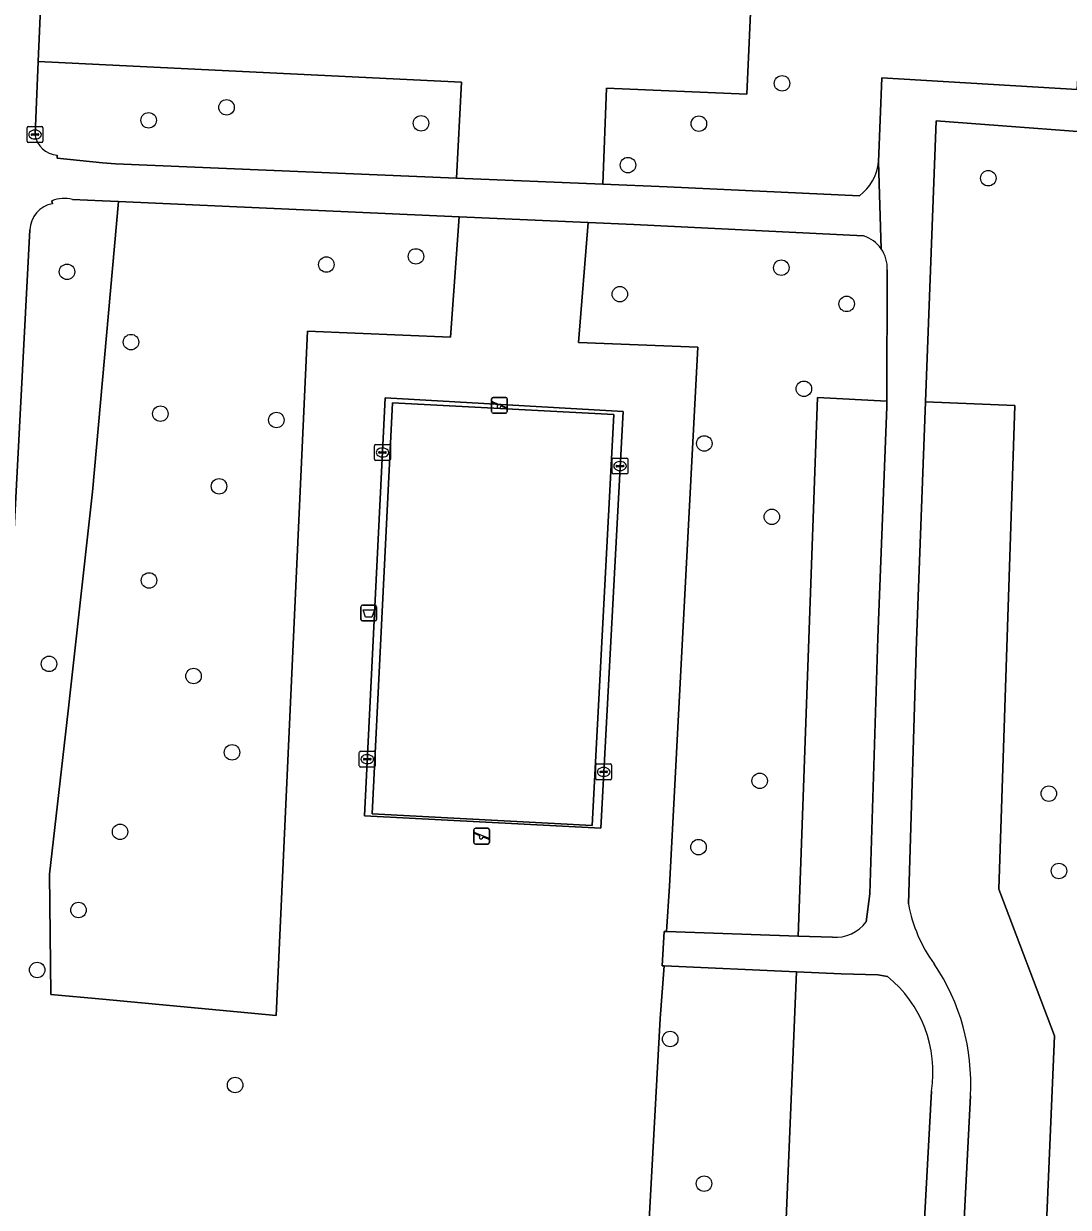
# Model space of a CAD drawing. Extents: x 160732 to 162107, y 387428 to 388479.
# Drawn here: x 160995 to 161061, y 387529.7 to 387604.5 of the extents above; entities that cross this region are included whole.
import ezdxf

# ---------------------------------------------------------------- set-up
doc = ezdxf.new("R2010")
doc.units = 0
for name, color, linetype in [('IMGEO_Afvalbak', 7, 'Continuous'), ('IMGEO_Boom', 7, 'Continuous'), ('IMGEO_Groenvoorziening', 7, 'Continuous'), ('IMGEO_Kolk', 7, 'Continuous'), ('IMGEO_Loofbos', 7, 'Continuous'), ('IMGEO_Speelvoorziening', 7, 'Continuous'), ('IMGEO_Terreindeel_gesloten', 7, 'Continuous'), ('IMGEO_Voetpad_gesloten', 7, 'Continuous'), ('IMGEO_Voetpad_open', 7, 'Continuous')]:
    doc.layers.add(name, color=color, linetype=linetype)

msp = doc.modelspace()

# ---------------------------------------------------------------- linework, layer by layer
at = {"layer": 'IMGEO_Afvalbak'}
for p, q in [((161016.326, 387566.831), (161016.326, 387567.631)), ((161016.326, 387567.631), (161016.326, 387566.831)), ((161016.426, 387567.731), (161017.216, 387567.731)), ((161017.216, 387567.731), (161016.426, 387567.731)), ((161017.316, 387567.631), (161017.316, 387566.831)), ((161017.316, 387566.831), (161017.316, 387567.631)), ((161017.216, 387566.731), (161016.426, 387566.731)), ((161016.426, 387566.731), (161017.216, 387566.731))]:
    msp.add_line(p, q, dxfattribs=at)
msp.add_lwpolyline([(161016.469, 387567.445), (161017.173, 387567.445), (161017.024, 387566.975), (161016.618, 387566.975), (161016.469, 387567.445)], dxfattribs=at)
for centre, start, end in [((161016.426, 387567.631), 90, 180), ((161016.426, 387567.631), 90, 180), ((161017.216, 387567.631), 0, 90), ((161017.216, 387567.631), 360, 90), ((161016.426, 387566.831), 180, 270), ((161016.426, 387566.831), 180, 270), ((161017.216, 387566.831), 270, 0), ((161017.216, 387566.831), 270, 0)]:
    msp.add_arc(centre, 0.1, start, end, dxfattribs=at)
at = {"layer": 'IMGEO_Boom'}
for centre in [(161042.933, 387600.702), (161007.837, 387599.184), (161002.914, 387598.368), (161020.125, 387598.177), (161037.678, 387598.154), (161033.196, 387595.537), (161055.961, 387594.706), (161019.804, 387589.767), (160997.759, 387588.795), (161014.142, 387589.251), (161042.886, 387589.053), (161032.683, 387587.38), (161047.014, 387586.766), (161001.799, 387584.352), (161044.313, 387581.403), (161003.653, 387579.828), (161010.984, 387579.427), (161038.02, 387577.949), (161007.362, 387575.24), (161042.288, 387573.313), (161002.938, 387569.295), (160996.62, 387564.02), (161005.753, 387563.253), (161008.181, 387558.429), (161041.519, 387556.632), (161059.787, 387555.825), (161001.109, 387553.408), (161037.656, 387552.443), (161060.425, 387550.939), (160998.484, 387548.469), (160995.873, 387544.684), (161035.866, 387540.318), (161008.376, 387537.409), (161038.004, 387531.183)]:
    msp.add_circle(centre, 0.489, dxfattribs=at)
at = {"layer": 'IMGEO_Groenvoorziening'}
for points in [[(161043.689, 387666.191), (161034.995, 387666.579), (161031.782, 387610.693), (161007.822, 387612.071), (161011.02, 387667.65), (161003.99, 387667.964), (161000.093, 387668.138), (161000, 387668.061), (160998.987, 387667.222), (160998.767, 387662.847), (160997.829, 387642.913), (160996.66, 387618.433), (160995.938, 387602.089), (161001.071, 387601.838), (161022.674, 387600.784), (161022.367, 387594.713), (161031.611, 387594.329), (161031.846, 387600.393), (161040.71, 387600.009)], [(161012.944, 387585.04), (161021.995, 387584.669), (161022.542, 387592.274), (161001.012, 387593.236), (160999.377, 387574.883), (160997.824, 387561.065), (160996.66, 387550.74), (160996.739, 387543.138), (161000, 387542.833), (161010.965, 387541.807)], [(161017.858, 387580.827), (161032.884, 387579.959), (161031.473, 387553.647), (161016.547, 387554.427)], [(161050.367, 387500.319), (161042.022, 387500.725), (161043.836, 387544.563), (161035.474, 387544.941), (161035.238, 387541.62), (161033.488, 387509.603), (161006.416, 387510.726), (161005.966, 387502.531), (161005.092, 387500), (161003.78, 387495.769), (161004.213, 387492.732), (161033.032, 387491.6), (161049.493, 387490.954), (161049.856, 387490.938), (161050.349, 387500)]]:
    msp.add_lwpolyline(points, close=True, dxfattribs=at)
for points in [[(160997.134, 387596.174), (160997.127, 387595.981), (161000, 387595.69), (161000.819, 387595.607), (161022.367, 387594.713), (161022.674, 387600.784), (161001.071, 387601.838), (160995.938, 387602.089), (160995.734, 387597.468)], [(161062.574, 387581.461), (161065.553, 387581.331), (161066.088, 387597.32), (161052.673, 387598.338), (161051.995, 387580.571), (161057.641, 387580.351), (161056.619, 387549.786), (161060.139, 387540.51), (161058.424, 387500), (161052.967, 387500.177), (161052.958, 387500), (161052.49, 387490.824), (161052.92, 387490.805), (161068.496, 387490.143), (161086.862, 387489.194), (161101.855, 387488.631)], [(161035.238, 387541.62), (161035.474, 387544.941), (161035.353, 387544.946), (161035.479, 387547.115), (161035.628, 387547.11), (161035.831, 387549.978), (161037.603, 387584.03), (161030.077, 387584.338), (161030.686, 387591.91), (161022.542, 387592.274), (161021.995, 387584.669), (161012.944, 387585.04), (161010.965, 387541.807), (161000, 387542.833), (160996.739, 387543.138), (160996.66, 387550.74), (160997.824, 387561.065), (160999.377, 387574.883), (161001.012, 387593.236), (161000, 387593.281), (160998.094, 387593.366)], [(160996.8, 387593.287), (160996.845, 387593.096)], [(161048.085, 387591.06), (161033.573, 387591.781), (161030.686, 387591.91), (161030.077, 387584.338), (161037.603, 387584.03), (161035.831, 387549.978), (161035.628, 387547.11), (161043.954, 387546.824), (161045.178, 387580.862)], [(160995.41, 387591.44), (160994.301, 387570.101), (160993.495, 387553.938), (160992.944, 387545.782), (160992.606, 387543.525)], [(161045.178, 387580.862), (161049.557, 387580.625), (161049.579, 387588.929)], [(161048.25, 387547.725), (161048.47, 387549.502), (161048.983, 387565.677), (161049.556, 387580.273), (161049.557, 387580.625), (161045.178, 387580.862), (161043.954, 387546.824), (161046.128, 387546.749)], [(161054.832, 387536.725), (161052.967, 387500.177), (161058.424, 387500), (161060.139, 387540.51), (161056.619, 387549.786), (161057.641, 387580.351), (161051.995, 387580.571), (161051.419, 387565.473), (161050.92, 387548.85)], [(161049.585, 387544.276), (161048.98, 387544.374), (161046.66, 387544.435), (161043.836, 387544.563), (161042.022, 387500.725), (161050.367, 387500.319), (161052.365, 387537.014)], [(160987.635, 387522.114), (160985.667, 387515.37), (160985.402, 387514.183), (160985.204, 387514.266), (160984.183, 387509.448), (160982.727, 387501.098), (160982.573, 387500), (160981.676, 387493.606), (161000, 387492.895), (161004.213, 387492.732), (161003.78, 387495.769), (161005.092, 387500), (161005.966, 387502.531), (161006.416, 387510.726), (161033.488, 387509.603), (161035.238, 387541.62)]]:
    msp.add_lwpolyline(points, dxfattribs=at)
for centre, radius, start, end in [((160997.233, 387597.685), 1.515, 188.25238, 266.2541), ((160997.152, 387591.38), 1.743, 100.14433, 178.03481), ((160997.575, 387591.229), 2.199, 76.35366, 110.6336), ((161047.451, 387589.03), 2.127, 34.93462, 72.64286), ((161047.436, 387589.019), 2.145, 357.59455, 34.94921), ((161059.872, 387550.458), 9.095, 190.18117, 216.33301), ((161046.312, 387549.145), 2.403, 265.61853, 323.78098), ((161041.319, 387537.507), 13.536, 356.69008, 33.96536), ((161044.71, 387538.247), 7.754, 350.85335, 51.04181)]:
    msp.add_arc(centre, radius, start, end, dxfattribs=at)
at = {"layer": 'IMGEO_Kolk'}
for p, q in [((160995.234, 387597.041), (160995.234, 387597.893)), ((160995.309, 387597.967), (160996.161, 387597.967)), ((160995.536, 387597.51), (160995.934, 387597.51)), ((160995.722, 387597.747), (160995.747, 387597.747)), ((160996.235, 387597.893), (160996.235, 387597.041)), ((160996.161, 387596.967), (160995.309, 387596.967)), ((160995.493, 387597.461), (160995.493, 387597.473)), ((160995.931, 387597.424), (160995.533, 387597.424)), ((160995.745, 387597.187), (160995.72, 387597.187)), ((160995.977, 387597.473), (160995.977, 387597.461)), ((161017.187, 387576.951), (161017.187, 387577.803)), ((161017.262, 387577.877), (161018.114, 387577.877)), ((161017.446, 387577.371), (161017.446, 387577.383)), ((161017.884, 387577.334), (161017.486, 387577.334)), ((161017.489, 387577.42), (161017.887, 387577.42)), ((161017.675, 387577.657), (161017.7, 387577.657)), ((161017.93, 387577.383), (161017.93, 387577.371)), ((161018.188, 387577.803), (161018.188, 387576.951)), ((161018.114, 387576.877), (161017.262, 387576.877)), ((161017.698, 387577.097), (161017.673, 387577.097)), ((161032.198, 387576.094), (161032.198, 387576.946)), ((161032.273, 387577.02), (161033.125, 387577.02)), ((161032.5, 387576.563), (161032.898, 387576.563)), ((161032.686, 387576.8), (161032.711, 387576.8)), ((161033.199, 387576.946), (161033.199, 387576.094)), ((161033.125, 387576.02), (161032.273, 387576.02)), ((161032.457, 387576.514), (161032.457, 387576.526)), ((161032.895, 387576.477), (161032.497, 387576.477)), ((161032.709, 387576.24), (161032.684, 387576.24)), ((161032.941, 387576.526), (161032.941, 387576.514)), ((161016.225, 387557.575), (161016.225, 387558.427)), ((161016.3, 387558.501), (161017.152, 387558.501)), ((161016.484, 387557.995), (161016.484, 387558.007)), ((161016.922, 387557.958), (161016.524, 387557.958)), ((161016.527, 387558.044), (161016.925, 387558.044)), ((161016.713, 387558.281), (161016.738, 387558.281)), ((161016.968, 387558.007), (161016.968, 387557.995)), ((161017.226, 387558.427), (161017.226, 387557.575)), ((161017.152, 387557.501), (161016.3, 387557.501)), ((161016.736, 387557.721), (161016.711, 387557.721)), ((161031.162, 387556.771), (161031.162, 387557.623)), ((161031.237, 387557.697), (161032.089, 387557.697)), ((161031.421, 387557.191), (161031.421, 387557.203)), ((161031.859, 387557.154), (161031.461, 387557.154)), ((161031.464, 387557.24), (161031.862, 387557.24)), ((161031.65, 387557.477), (161031.675, 387557.477)), ((161031.905, 387557.203), (161031.905, 387557.191)), ((161032.163, 387557.623), (161032.163, 387556.771)), ((161032.089, 387556.697), (161031.237, 387556.697)), ((161031.673, 387556.917), (161031.648, 387556.917))]:
    msp.add_line(p, q, dxfattribs=at)
for points in [[(160995.234, 387597.041), (160995.234, 387597.893)], [(160995.309, 387597.967), (160996.161, 387597.967)], [(160996.235, 387597.893), (160996.235, 387597.041)], [(160996.161, 387596.967), (160995.309, 387596.967)], [(161017.187, 387576.951), (161017.187, 387577.803)], [(161017.262, 387577.877), (161018.114, 387577.877)], [(161018.188, 387577.803), (161018.188, 387576.951)], [(161018.114, 387576.877), (161017.262, 387576.877)], [(161032.198, 387576.094), (161032.198, 387576.946)], [(161032.273, 387577.02), (161033.125, 387577.02)], [(161033.199, 387576.946), (161033.199, 387576.094)], [(161033.125, 387576.02), (161032.273, 387576.02)], [(161016.225, 387557.575), (161016.225, 387558.427)], [(161016.3, 387558.501), (161017.152, 387558.501)], [(161017.226, 387558.427), (161017.226, 387557.575)], [(161017.152, 387557.501), (161016.3, 387557.501)], [(161031.162, 387556.771), (161031.162, 387557.623)], [(161031.237, 387557.697), (161032.089, 387557.697)], [(161032.163, 387557.623), (161032.163, 387556.771)], [(161032.089, 387556.697), (161031.237, 387556.697)]]:
    msp.add_lwpolyline(points, dxfattribs=at)
for centre, radius, start, end in [((160995.311, 387597.891), 0.0765, 91.55205, 178.44795), ((160995.311, 387597.891), 0.0765, 91.55205, 178.44795), ((160995.533, 387597.47), 0.0403, 85.87752, 175.75265), ((160995.938, 387597.472), 0.0386, 1.73085, 96.63898), ((160996.159, 387597.891), 0.0765, 1.55205, 88.44795), ((160996.159, 387597.891), 0.0765, 1.55205, 88.44795), ((160995.311, 387597.043), 0.0765, 181.55205, 268.44795), ((160995.311, 387597.043), 0.0765, 181.55205, 268.44795), ((160995.53, 387597.46), 0.0366, 178.93798, 274.71019), ((160995.934, 387597.467), 0.043, 264.86636, 352.45326), ((160996.159, 387597.043), 0.0765, 271.55205, 358.44795), ((160996.159, 387597.043), 0.0765, 271.55205, 358.44795), ((161017.264, 387577.801), 0.0765, 91.55205, 178.44795), ((161017.264, 387577.801), 0.0765, 91.55205, 178.44795), ((161017.486, 387577.38), 0.0403, 85.87752, 175.75265), ((161017.483, 387577.37), 0.0366, 178.93798, 274.71019), ((161017.887, 387577.377), 0.043, 264.86636, 352.45326), ((161017.891, 387577.382), 0.0386, 1.73085, 96.63898), ((161018.112, 387577.801), 0.0765, 1.55205, 88.44795), ((161018.112, 387577.801), 0.0765, 1.55205, 88.44795), ((161017.264, 387576.953), 0.0765, 181.55205, 268.44795), ((161017.264, 387576.953), 0.0765, 181.55205, 268.44795), ((161018.112, 387576.953), 0.0765, 271.55205, 358.44795), ((161018.112, 387576.953), 0.0765, 271.55205, 358.44795), ((161032.275, 387576.944), 0.0765, 91.55205, 178.44795), ((161032.275, 387576.944), 0.0765, 91.55205, 178.44795), ((161032.497, 387576.523), 0.0403, 85.87752, 175.75265), ((161032.902, 387576.525), 0.0386, 1.73085, 96.63898), ((161033.123, 387576.944), 0.0765, 1.55205, 88.44795), ((161033.123, 387576.944), 0.0765, 1.55205, 88.44795), ((161032.275, 387576.096), 0.0765, 181.55205, 268.44795), ((161032.275, 387576.096), 0.0765, 181.55205, 268.44795), ((161032.494, 387576.513), 0.0366, 178.93798, 274.71019), ((161032.898, 387576.52), 0.043, 264.86636, 352.45326), ((161033.123, 387576.096), 0.0765, 271.55205, 358.44795), ((161033.123, 387576.096), 0.0765, 271.55205, 358.44795), ((161016.302, 387558.425), 0.0765, 91.55205, 178.44795), ((161016.302, 387558.425), 0.0765, 91.55205, 178.44795), ((161016.524, 387558.004), 0.0403, 85.87752, 175.75265), ((161016.521, 387557.994), 0.0366, 178.93798, 274.71019), ((161016.925, 387558.001), 0.043, 264.86636, 352.45326), ((161016.929, 387558.006), 0.0386, 1.73085, 96.63898), ((161017.15, 387558.425), 0.0765, 1.55205, 88.44795), ((161017.15, 387558.425), 0.0765, 1.55205, 88.44795), ((161016.302, 387557.577), 0.0765, 181.55205, 268.44795), ((161016.302, 387557.577), 0.0765, 181.55205, 268.44795), ((161017.15, 387557.577), 0.0765, 271.55205, 358.44795), ((161017.15, 387557.577), 0.0765, 271.55205, 358.44795), ((161031.239, 387557.621), 0.0765, 91.55205, 178.44795), ((161031.239, 387557.621), 0.0765, 91.55205, 178.44795), ((161031.461, 387557.2), 0.0403, 85.87752, 175.75265), ((161031.458, 387557.19), 0.0366, 178.93798, 274.71019), ((161031.862, 387557.197), 0.043, 264.86636, 352.45326), ((161031.866, 387557.202), 0.0386, 1.73085, 96.63898), ((161032.087, 387557.621), 0.0765, 1.55205, 88.44795), ((161032.087, 387557.621), 0.0765, 1.55205, 88.44795), ((161031.239, 387556.773), 0.0765, 181.55205, 268.44795), ((161031.239, 387556.773), 0.0765, 181.55205, 268.44795), ((161032.087, 387556.773), 0.0765, 271.55205, 358.44795), ((161032.087, 387556.773), 0.0765, 271.55205, 358.44795)]:
    msp.add_arc(centre, radius, start, end, dxfattribs=at)
for centre, major_axis, ratio, start_param, end_param in [((160995.721, 387597.467), (-0.387, 0.002), 0.722429, 4.712389, 7.853982), ((160995.746, 387597.467), (-0.39, 0.002), 0.717154, 1.570796, 4.712389), ((161017.674, 387577.377), (-0.387, 0.002), 0.722429, 4.712389, 7.853982), ((161017.699, 387577.377), (-0.39, 0.002), 0.717154, 1.570796, 4.712389), ((161032.685, 387576.52), (-0.387, 0.002), 0.722429, 4.712389, 7.853982), ((161032.71, 387576.52), (-0.39, 0.002), 0.717154, 1.570796, 4.712389), ((161016.712, 387558.001), (-0.387, 0.002), 0.722429, 4.712389, 7.853982), ((161016.737, 387558.001), (-0.39, 0.002), 0.717154, 1.570796, 4.712389), ((161031.649, 387557.197), (-0.387, 0.002), 0.722429, 4.712389, 7.853982), ((161031.674, 387557.197), (-0.39, 0.002), 0.717154, 1.570796, 4.712389)]:
    msp.add_ellipse(centre, major_axis=major_axis, ratio=ratio, start_param=start_param, end_param=end_param, dxfattribs=at)
at = {"layer": 'IMGEO_Loofbos'}
for points in [[(161031.29, 387696.746), (161023.759, 387693.539), (161013.524, 387679.268), (161000.093, 387668.138), (161003.99, 387667.964), (161011.02, 387667.65), (161011.031, 387667.84), (161026.073, 387666.978), (161034.995, 387666.579), (161043.689, 387666.191), (161040.71, 387600.009), (161031.846, 387600.393), (161031.611, 387594.329), (161035.664, 387594.161), (161047.816, 387593.604)], [(161049.031, 387595.743), (161049.233, 387601.041), (161061.574, 387600.31), (161064.492, 387649.589), (161066.023, 387688.174)]]:
    msp.add_lwpolyline(points, dxfattribs=at)
msp.add_arc((161046.033, 387596.031), 3.011, 306.29536, 354.50955, dxfattribs=at)
at = {"layer": 'IMGEO_Speelvoorziening'}
for p, q in [((161024.583, 387579.959), (161024.583, 387580.759)), ((161024.583, 387580.759), (161024.583, 387579.959)), ((161024.966, 387580.387), (161024.627, 387580.524)), ((161024.652, 387580.584), (161025.528, 387580.231)), ((161024.683, 387580.859), (161025.473, 387580.859)), ((161025.473, 387580.859), (161024.683, 387580.859)), ((161025.504, 387580.171), (161025.164, 387580.308)), ((161025.573, 387580.759), (161025.573, 387579.959)), ((161025.573, 387579.959), (161025.573, 387580.759)), ((161025.473, 387579.859), (161024.683, 387579.859)), ((161024.683, 387579.859), (161025.473, 387579.859)), ((161023.455, 387552.734), (161023.455, 387553.534)), ((161023.455, 387553.534), (161023.455, 387552.734)), ((161023.524, 387553.359), (161024.4, 387553.006)), ((161023.555, 387553.634), (161024.345, 387553.634)), ((161024.345, 387553.634), (161023.555, 387553.634)), ((161024.445, 387553.534), (161024.445, 387552.734)), ((161024.445, 387552.734), (161024.445, 387553.534)), ((161023.838, 387553.162), (161023.499, 387553.299)), ((161024.345, 387552.634), (161023.555, 387552.634)), ((161023.555, 387552.634), (161024.345, 387552.634)), ((161024.376, 387552.946), (161024.036, 387553.083))]:
    msp.add_line(p, q, dxfattribs=at)
for centre, radius, start, end in [((161024.683, 387580.759), 0.1, 90, 180), ((161024.683, 387580.759), 0.1, 90, 180), ((161024.64, 387580.554), 0.0327, 68.07798, 248.07798), ((161025.045, 387580.297), 0.12, 130.99278, 5.16318), ((161025.473, 387580.759), 0.1, 0, 90), ((161025.473, 387580.759), 0.1, 360, 90), ((161024.683, 387579.959), 0.1, 180, 270), ((161024.683, 387579.959), 0.1, 180, 270), ((161025.473, 387579.959), 0.1, 270, 0), ((161025.473, 387579.959), 0.1, 270, 0), ((161025.516, 387580.201), 0.0327, 248.07798, 68.07798), ((161023.555, 387553.534), 0.1, 90, 180), ((161023.555, 387553.534), 0.1, 90, 180), ((161023.512, 387553.329), 0.0327, 68.07798, 248.07798), ((161024.345, 387553.534), 0.1, 0, 90), ((161024.345, 387553.534), 0.1, 360, 90), ((161023.555, 387552.734), 0.1, 180, 270), ((161023.555, 387552.734), 0.1, 180, 270), ((161023.917, 387553.072), 0.12, 130.99278, 5.16318), ((161024.345, 387552.734), 0.1, 270, 0), ((161024.345, 387552.734), 0.1, 270, 0), ((161024.388, 387552.976), 0.0327, 248.07798, 68.07798)]:
    msp.add_arc(centre, radius, start, end, dxfattribs=at)
at = {"layer": 'IMGEO_Terreindeel_gesloten'}
msp.add_lwpolyline([(161030.927, 387553.813), (161032.305, 387579.782), (161018.317, 387580.512), (161017.041, 387554.557)], close=True, dxfattribs=at)
at = {"layer": 'IMGEO_Voetpad_gesloten'}
for points in [[(160995.734, 387597.468), (160995.938, 387602.089), (160996.66, 387618.433), (160997.829, 387642.913), (160998.767, 387662.847), (160998.987, 387667.222), (160999.1, 387669.467), (160999.095, 387670.398)], [(161052.673, 387598.338), (161066.088, 387597.32), (161066.224, 387600.035), (161061.574, 387600.31), (161049.233, 387601.041), (161049.031, 387595.743), (161049.194, 387590.248)], [(161050.92, 387548.85), (161051.419, 387565.473), (161051.995, 387580.571), (161052.673, 387598.338)], [(161022.367, 387594.713), (161000.819, 387595.607), (161000, 387595.69), (160997.127, 387595.981), (160997.134, 387596.174)], [(161049.194, 387590.248), (161049.031, 387595.743)], [(161047.816, 387593.604), (161035.664, 387594.161), (161031.611, 387594.329), (161022.367, 387594.713)], [(160996.845, 387593.096), (160996.8, 387593.287)], [(160998.094, 387593.366), (161000, 387593.281), (161001.012, 387593.236), (161022.542, 387592.274), (161030.686, 387591.91), (161033.573, 387591.781), (161048.085, 387591.06)], [(160992.606, 387543.525), (160992.944, 387545.782), (160993.495, 387553.938), (160994.301, 387570.101), (160995.41, 387591.44)], [(161049.579, 387588.929), (161049.557, 387580.625), (161049.556, 387580.273), (161048.983, 387565.677), (161048.47, 387549.502), (161048.25, 387547.725)], [(161046.128, 387546.749), (161043.954, 387546.824), (161035.628, 387547.11), (161035.479, 387547.115), (161035.353, 387544.946), (161035.474, 387544.941), (161043.836, 387544.563), (161046.66, 387544.435), (161048.98, 387544.374), (161049.585, 387544.276)], [(161052.365, 387537.014), (161050.367, 387500.319), (161050.349, 387500), (161049.856, 387490.938), (161052.49, 387490.824), (161052.958, 387500), (161052.967, 387500.177), (161054.832, 387536.725)]]:
    msp.add_lwpolyline(points, dxfattribs=at)
for centre, radius, start, end in [((160997.233, 387597.685), 1.515, 188.25238, 266.2541), ((161046.033, 387596.031), 3.011, 306.29536, 354.50955), ((160997.152, 387591.38), 1.743, 100.14433, 178.03481), ((160997.575, 387591.229), 2.199, 76.35366, 110.6336), ((161047.451, 387589.03), 2.127, 34.93462, 72.64286), ((161047.436, 387589.019), 2.145, 357.59455, 34.94921), ((161059.872, 387550.458), 9.095, 190.18117, 216.33301), ((161046.312, 387549.145), 2.403, 265.61853, 323.78098), ((161041.319, 387537.507), 13.536, 356.69008, 33.96536), ((161044.71, 387538.247), 7.754, 350.85335, 51.04181)]:
    msp.add_arc(centre, radius, start, end, dxfattribs=at)
at = {"layer": 'IMGEO_Voetpad_open'}
for points in [[(161032.884, 387579.959), (161017.858, 387580.827), (161016.547, 387554.427), (161031.473, 387553.647)], [(161030.927, 387553.813), (161017.041, 387554.557), (161018.317, 387580.512), (161032.305, 387579.782)]]:
    msp.add_lwpolyline(points, close=True, dxfattribs=at)

doc.saveas('drawing.dxf')
